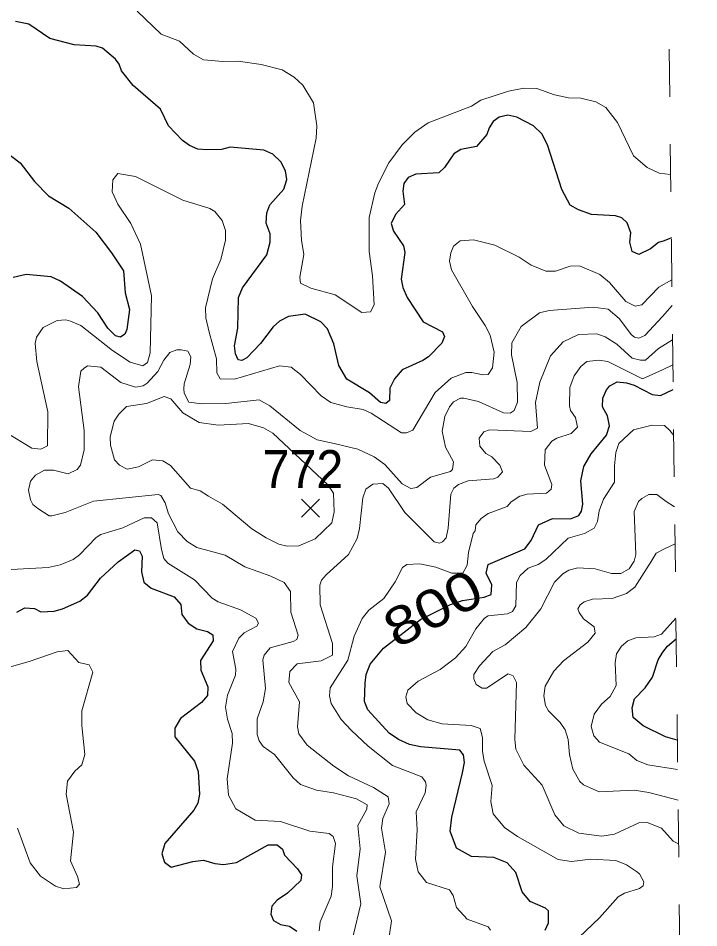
# Model space of a CAD drawing. Extents: x 294.2 to 320.3, y 7482.7 to 7510.7.
# Drawn here: x 318.87 to 320.301, y 7486.511 to 7488.425 of the extents above; entities that cross this region are included whole.
import ezdxf
from ezdxf.enums import TextEntityAlignment as Align

# ---------------------------------------------------------------- set-up
doc = ezdxf.new("R2010")
doc.units = 0
doc.header["$LTSCALE"] = 0.032
doc.linetypes.add('SHORT_DASHED', pattern=[2.7, 1.5, -1.2])
for name, color, linetype, lineweight in [('1', 7, 'Continuous', 25), ('2', 7, 'Continuous', 13), ('21', 7, 'Continuous', 25), ('22', 7, 'SHORT_DASHED', 13)]:
    doc.layers.add(name, color=color, linetype=linetype, lineweight=lineweight)
doc.layers.add('61', color=7, linetype='Continuous')

msp = doc.modelspace()

# ---------------------------------------------------------------- linework, layer by layer
at = {"layer": '1'}
for points in [[(318.9365, 7488.3825), (318.8921, 7488.4126), (318.8638, 7488.418)], [(319.0868, 7488.3142), (319.0823, 7488.3287), (319.0746, 7488.3394), (319.0469, 7488.3625), (319.0341, 7488.3663), (318.9875, 7488.369), (318.9365, 7488.3825)], [(320.2439, 7487.9633), (320.2287, 7487.9567), (320.2164, 7487.9531), (320.1998, 7487.9402), (320.1754, 7487.9279), (320.161, 7487.9343), (320.1565, 7487.9542), (320.1587, 7487.9736), (320.151, 7487.9945), (320.1399, 7488.0053), (320.1266, 7488.0091), (320.0755, 7488.0123), (320.0483, 7488.0219), (320.0311, 7488.0322), (320.0133, 7488.065), (319.9833, 7488.1586), (319.9711, 7488.1817), (319.9539, 7488.1989), (319.919, 7488.2172), (319.8996, 7488.221), (319.8813, 7488.2167), (319.8691, 7488.2076), (319.8602, 7488.1947), (319.8558, 7488.1807), (319.8342, 7488.1554), (319.8009, 7488.149), (319.7865, 7488.1398), (319.7665, 7488.1108), (319.7543, 7488.1001), (319.7066, 7488.0974), (319.6899, 7488.0904), (319.681, 7488.0775), (319.6788, 7488.0614), (319.6827, 7488.0334), (319.6633, 7488.0125), (319.6544, 7487.9936), (319.6594, 7487.9775), (319.6805, 7487.9463), (319.6833, 7487.9323), (319.6755, 7487.8764), (319.6788, 7487.8587), (319.6877, 7487.8377), (319.7215, 7487.7866), (319.7626, 7487.7651), (319.7665, 7487.7554), (319.7609, 7487.7414), (319.7326, 7487.7129), (319.721, 7487.7048), (319.6772, 7487.6855), (319.6611, 7487.6667), (319.6517, 7487.6468), (319.6511, 7487.621), (319.6433, 7487.6145), (319.6317, 7487.6167), (319.6089, 7487.6371), (319.5612, 7487.6656), (319.544, 7487.6946), (319.534, 7487.7398), (319.5202, 7487.7716), (319.5063, 7487.7866), (319.4736, 7487.8022), (319.4386, 7487.7974), (319.4198, 7487.7877), (319.4059, 7487.7759), (319.3793, 7487.7409), (319.351, 7487.7103), (319.3399, 7487.7049), (319.3322, 7487.7065), (319.3266, 7487.7189), (319.3249, 7487.7356), (319.3316, 7487.7732), (319.3332, 7487.8378), (319.3416, 7487.8582), (319.3925, 7487.9276), (319.3997, 7487.954), (319.3997, 7487.9717), (319.3913, 7487.9943), (319.393, 7488.0158), (319.3991, 7488.0325), (319.4285, 7488.0653), (319.4346, 7488.0857), (319.4318, 7488.104), (319.4224, 7488.1228), (319.4052, 7488.139), (319.3868, 7488.1476), (319.3157, 7488.1542), (319.2974, 7488.1488), (319.2663, 7488.1483), (319.248, 7488.1499), (319.2302, 7488.1574), (319.2153, 7488.1682), (319.1858, 7488.1988), (319.1689, 7488.2341), (319.1117, 7488.284), (319.0868, 7488.3142)], [(318.8084, 7488.1701), (318.8738, 7488.1212), (318.9038, 7488.0819), (318.9332, 7488.0517), (318.9765, 7488.0254), (319.0331, 7487.9749), (319.0664, 7487.9313), (319.0914, 7487.8936), (319.0947, 7487.8474), (319.1042, 7487.8125), (319.0981, 7487.77), (319.0942, 7487.7603), (319.0847, 7487.7539), (319.0742, 7487.7571), (319.0581, 7487.7732), (319.0376, 7487.8055), (319.0054, 7487.8399), (318.9588, 7487.8717), (318.9393, 7487.8813), (318.8866, 7487.8862), (318.8594, 7487.8798)], [(320.0991, 7487.6076), (320.0999, 7487.6257), (320.107, 7487.643), (320.1141, 7487.6516), (320.1298, 7487.6603), (320.1491, 7487.6579), (320.1656, 7487.6532)], [(320.1656, 7487.6532), (320.2033, 7487.6336), (320.2209, 7487.6311), (320.2476, 7487.6441)], [(319.9785, 7486.5061), (319.9856, 7486.5218), (319.9856, 7486.547), (319.9793, 7486.5525), (319.9471, 7486.5667), (319.93, 7486.5871), (319.9167, 7486.6276), (319.8987, 7486.648), (319.8703, 7486.659), (319.8234, 7486.6611), (319.7915, 7486.6789), (319.7787, 7486.7147), (319.7818, 7486.7441), (319.8041, 7486.8376), (319.8088, 7486.8588), (319.8064, 7486.8753), (319.7986, 7486.8848), (319.7164, 7486.8918), (319.6932, 7486.8973), (319.6696, 7486.9076), (319.65, 7486.9209), (319.6052, 7486.9697), (319.5981, 7486.9878), (319.5999, 7487.0263), (319.6019, 7487.0442), (319.6101, 7487.0659), (319.6382, 7487.0997), (319.7162, 7487.16), (319.7795, 7487.1915), (319.8047, 7487.2001), (319.8503, 7487.2072), (319.8644, 7487.2127), (319.866, 7487.2332), (319.8542, 7487.2575), (319.8581, 7487.2756), (319.9355, 7487.3086), (319.9489, 7487.3259), (319.9646, 7487.3589), (319.9937, 7487.3723), (320.0316, 7487.3717), (320.0494, 7487.3788), (320.0549, 7487.3882), (320.0573, 7487.4024), (320.0534, 7487.4519), (320.0597, 7487.4818), (320.0754, 7487.5085), (320.107, 7487.5478), (320.1133, 7487.5675), (320.1094, 7487.5887), (320.0991, 7487.6076)], [(319.0429, 7487.2472), (319.08, 7487.281), (319.115, 7487.3063), (319.125, 7487.3042), (319.1305, 7487.2934), (319.1289, 7487.2601), (319.1339, 7487.2386)], [(318.8671, 7487.1757), (318.8837, 7487.1843), (318.9042, 7487.1832), (318.9175, 7487.1762), (318.9452, 7487.1773), (318.963, 7487.1821), (318.9996, 7487.1983), (319.0157, 7487.2112), (319.0429, 7487.2472)], [(319.1339, 7487.2386), (319.1494, 7487.2257), (319.1982, 7487.2074), (319.2121, 7487.1913), (319.2137, 7487.1708), (319.2271, 7487.152), (319.2454, 7487.1407), (319.2681, 7487.1348), (319.2792, 7487.1278), (319.2798, 7487.1149), (319.2531, 7487.0735), (319.2542, 7487.0536), (319.2687, 7487.0181), (319.2681, 7487.0003), (319.2554, 7486.9853), (319.211, 7486.9514), (319.1994, 7486.9315), (319.1994, 7486.9132), (319.2404, 7486.8616), (319.2487, 7486.8401), (319.2515, 7486.7927), (319.2476, 7486.7734), (319.2393, 7486.7589), (319.1784, 7486.6888), (319.1723, 7486.6672), (319.1778, 7486.6495), (319.1917, 7486.6387), (319.2372, 7486.6511), (319.2593, 7486.6538), (319.2832, 7486.6463), (319.3015, 7486.6447), (319.3293, 7486.649), (319.3958, 7486.6861), (319.4147, 7486.6855), (319.4257, 7486.6764), (319.4302, 7486.664), (319.4574, 7486.635), (319.4657, 7486.6226), (319.4646, 7486.6108), (319.4363, 7486.5839), (319.4147, 7486.5694), (319.4036, 7486.557), (319.4009, 7486.5398), (319.407, 7486.5263), (319.4214, 7486.5183), (319.4403, 7486.5145), (319.4558, 7486.5043)], [(320.2563, 7486.9063), (320.2311, 7486.9134), (320.1847, 7486.9362), (320.1637, 7486.9535), (320.1612, 7486.974), (320.1662, 7486.9931), (320.1888, 7487.0165), (320.2038, 7487.0385), (320.216, 7487.0752), (320.226, 7487.0914), (320.2357, 7487.1038), (320.2538, 7487.1195)]]:
    msp.add_lwpolyline(points, dxfattribs=at)
at = {"layer": '2'}
for points in [[(319.1204, 7488.4399), (319.1702, 7488.392), (319.2092, 7488.3767), (319.2385, 7488.3499), (319.2596, 7488.3377), (319.3005, 7488.3339), (319.3325, 7488.3348), (319.3807, 7488.3282), (319.425, 7488.3167), (319.4505, 7488.3014), (319.4684, 7488.2841), (319.4907, 7488.2471), (319.4978, 7488.1985), (319.4965, 7488.173), (319.4671, 7488.03), (319.4633, 7487.9994), (319.4659, 7487.9585), (319.471, 7487.9279), (319.462, 7487.8806), (319.4639, 7487.8678), (319.4857, 7487.857), (319.5367, 7487.8429), (319.5929, 7487.8059), (319.6108, 7487.8072), (319.6184, 7487.8219), (319.6153, 7487.8832), (319.6082, 7487.9342), (319.6082, 7488.0058), (319.6197, 7488.0581), (319.628, 7488.0785), (319.6497, 7488.1207), (319.6778, 7488.159), (319.704, 7488.1852), (319.7321, 7488.2049), (319.8233, 7488.24), (319.8428, 7488.2525), (319.9014, 7488.2719), (319.9336, 7488.2781), (319.9607, 7488.2771), (319.9977, 7488.2643), (320.0271, 7488.2579), (320.0532, 7488.257), (320.0846, 7488.2496), (320.1056, 7488.2375), (320.1305, 7488.2056), (320.1643, 7488.136), (320.1931, 7488.1111)], [(320.1931, 7488.1111), (320.218, 7488.0992), (320.2423, 7488.0967)], [(320.2449, 7487.8746), (320.2171, 7487.8596), (320.1816, 7487.8218), (320.1675, 7487.8193), (320.1477, 7487.8295), (320.1139, 7487.8691), (320.0935, 7487.8857), (320.0507, 7487.9042), (320.0309, 7487.9035), (320.0003, 7487.8927), (319.9798, 7487.8927), (319.9492, 7487.9055), (319.9236, 7487.9221), (319.8726, 7487.9476), (319.8278, 7487.9591), (319.7998, 7487.9566), (319.7857, 7487.9457), (319.78, 7487.9317), (319.7774, 7487.9138), (319.7813, 7487.8959), (319.8253, 7487.8186), (319.8521, 7487.7785), (319.8623, 7487.758), (319.8707, 7487.7223), (319.8674, 7487.6897), (319.8585, 7487.6757), (319.847, 7487.675), (319.8241, 7487.6801), (319.8113, 7487.6795), (319.7806, 7487.668), (319.7468, 7487.6379), (319.7001, 7487.5582), (319.6868, 7487.5531), (319.6759, 7487.5531), (319.6121, 7487.5945), (319.5955, 7487.6016), (319.561, 7487.6073), (319.5278, 7487.6169), (319.5073, 7487.6309), (319.4639, 7487.6756), (319.4441, 7487.691), (319.4193, 7487.6935), (319.3248, 7487.6654), (319.2947, 7487.6667), (319.2877, 7487.6789), (319.2871, 7487.7082), (319.2718, 7487.7644), (319.2647, 7487.7951), (319.2641, 7487.8155), (319.2787, 7487.8768), (319.296, 7487.9176), (319.3056, 7487.9585), (319.3062, 7487.9789), (319.2986, 7487.9994), (319.2833, 7488.0185), (319.273, 7488.0249), (319.2162, 7488.0421), (319.1166, 7488.0919), (319.0796, 7488.0983), (319.0687, 7488.0849), (319.0675, 7488.06), (319.0796, 7488.0338), (319.1064, 7487.9936), (319.1268, 7487.9496), (319.1505, 7487.841), (319.1472, 7487.721), (319.1421, 7487.7006), (319.1319, 7487.6941), (319.1051, 7487.7012), (319.0681, 7487.7261), (319.0017, 7487.7784), (318.98, 7487.788), (318.9698, 7487.7906), (318.9519, 7487.7893), (318.9225, 7487.7746), (318.9084, 7487.7542), (318.9053, 7487.7408), (318.9091, 7487.7031), (318.9321, 7487.5971), (318.9314, 7487.5256), (318.9174, 7487.5186), (318.8982, 7487.5205), (318.8434, 7487.5543)], [(319.6185, 7487.502), (319.6408, 7487.486), (319.6776, 7487.4458), (319.6954, 7487.4358), (319.7086, 7487.4375), (319.7373, 7487.4597), (319.7792, 7487.4717), (319.7833, 7487.4756), (319.7856, 7487.4917), (319.7689, 7487.5229), (319.7614, 7487.5563), (319.7672, 7487.5869), (319.7768, 7487.6073), (319.7857, 7487.6182), (319.8004, 7487.6258), (319.8075, 7487.6258), (319.8381, 7487.6188), (319.8905, 7487.5952), (319.9045, 7487.5939), (319.9128, 7487.5996), (319.9198, 7487.6176), (319.9192, 7487.6584), (319.9077, 7487.7172), (319.9083, 7487.742), (319.9278, 7487.7765), (319.9663, 7487.8055), (319.987, 7487.8099), (320.0794, 7487.8175), (320.1107, 7487.8129), (320.1343, 7487.7931), (320.1598, 7487.7593), (320.1663, 7487.7541), (320.1752, 7487.7523), (320.188, 7487.7573), (320.2251, 7487.7978), (320.2456, 7487.8207)], [(320.2464, 7487.7488), (320.2167, 7487.7305), (320.1891, 7487.7057), (320.1788, 7487.7057), (320.161, 7487.7101), (320.1294, 7487.7391), (320.1047, 7487.7547), (320.087, 7487.761), (320.0485, 7487.7599), (320.0162, 7487.7446), (319.9894, 7487.7146), (319.967, 7487.6597), (319.9581, 7487.6163), (319.9619, 7487.5626), (319.9479, 7487.5556), (319.8611, 7487.5594), (319.8496, 7487.555), (319.8393, 7487.5416), (319.8406, 7487.525), (319.8534, 7487.5096), (319.8661, 7487.5026), (319.8828, 7487.4848), (319.8885, 7487.4707), (319.8789, 7487.4592), (319.87, 7487.456), (319.8164, 7487.4515), (319.796, 7487.4439), (319.7863, 7487.4362), (319.78, 7487.4234), (319.7742, 7487.352), (319.7698, 7487.3315), (319.7627, 7487.3232), (319.7557, 7487.3207), (319.7448, 7487.3232), (319.6829, 7487.3852), (319.6485, 7487.4362), (319.6369, 7487.4464), (319.6159, 7487.4451), (319.6012, 7487.4343), (319.5948, 7487.4158), (319.5878, 7487.3513), (319.5827, 7487.3302), (319.5648, 7487.297), (319.5176, 7487.2542), (319.508, 7487.2428), (319.5042, 7487.2319), (319.5048, 7487.1911), (319.531, 7487.1093), (319.531, 7487.085), (319.5074, 7487.0729), (319.4563, 7487.0665), (319.4409, 7487.0505), (319.439, 7487.0276), (319.4614, 7486.9867), (319.4575, 7486.9344), (319.4601, 7486.9197), (319.478, 7486.8954), (319.5335, 7486.8513), (319.5648, 7486.8309), (319.6172, 7486.8067), (319.6478, 7486.7869), (319.6504, 7486.7722), (319.637, 7486.7416), (319.6338, 7486.7211), (319.6421, 7486.6701), (319.6306, 7486.5973), (319.6554, 7486.5258), (319.6472, 7486.4734)], [(319.5744, 7486.4945), (319.5903, 7486.5615), (319.5821, 7486.6203), (319.589, 7486.6777), (319.5846, 7486.7268), (319.6031, 7486.7607), (319.6038, 7486.7697), (319.5814, 7486.7824), (319.5329, 7486.7952), (319.4972, 7486.8009), (319.4633, 7486.813), (319.448, 7486.8265), (319.409, 7486.8756), (319.3848, 7486.8928), (319.3765, 7486.905), (319.3726, 7486.9178), (319.3726, 7486.951), (319.3854, 7486.9867), (319.3899, 7487.0148), (319.3847, 7487.0749), (319.3873, 7487.0851), (319.4001, 7487.1003), (319.448, 7487.1138), (319.4562, 7487.1182), (319.4588, 7487.1272), (319.4435, 7487.1757), (319.4429, 7487.2191), (319.4295, 7487.2377), (319.4014, 7487.251), (319.3465, 7487.2709), (319.305, 7487.2957), (319.2456, 7487.3117), (319.2251, 7487.3238), (319.2053, 7487.3443), (319.1862, 7487.3826), (319.1792, 7487.4056), (319.1696, 7487.4209), (319.1645, 7487.4228), (319.0285, 7487.4088), (318.9685, 7487.3851), (318.9404, 7487.3781), (318.9346, 7487.3781), (318.911, 7487.3934), (318.9008, 7487.4017), (318.8957, 7487.412), (318.8918, 7487.4324), (318.8957, 7487.4509), (318.9065, 7487.4637), (318.9251, 7487.4739), (318.9442, 7487.4739), (318.9749, 7487.4662), (318.994, 7487.4758), (319.001, 7487.4847), (319.0087, 7487.5167), (319.0087, 7487.5575), (318.9965, 7487.6495), (319.0016, 7487.6827), (319.0087, 7487.689), (319.0157, 7487.6941), (319.0438, 7487.691), (319.086, 7487.659), (319.1166, 7487.6488), (319.1326, 7487.652), (319.1409, 7487.6571), (319.1632, 7487.682), (319.176, 7487.7057), (319.1888, 7487.7216), (319.2034, 7487.7273), (319.2124, 7487.7273), (319.2264, 7487.7248), (319.2328, 7487.7127), (319.2315, 7487.6967), (319.2187, 7487.6559), (319.2181, 7487.6456), (319.2187, 7487.636), (319.229, 7487.6175), (319.2558, 7487.6137), (319.3069, 7487.6144), (319.3765, 7487.622)], [(320.247, 7487.6961), (320.2253, 7487.6857), (320.1834, 7487.6667), (320.1099, 7487.7029), (320.0915, 7487.7054), (320.0663, 7487.7027), (320.0531, 7487.6926), (320.0392, 7487.6725), (320.0303, 7487.6482), (320.0296, 7487.6099), (320.0316, 7487.5997), (320.0424, 7487.585), (320.0462, 7487.5645), (320.0328, 7487.5511), (320.0028, 7487.5416), (319.992, 7487.5352), (319.9785, 7487.5167), (319.9766, 7487.4848), (319.9921, 7487.4444), (319.9909, 7487.4344), (319.9811, 7487.426), (319.9402, 7487.4236), (319.9253, 7487.4192), (319.9069, 7487.4075), (319.8983, 7487.398), (319.8585, 7487.3832), (319.8438, 7487.3724), (319.8323, 7487.359), (319.831, 7487.3468), (319.8272, 7487.3411), (319.817, 7487.3009), (319.8145, 7487.2741), (319.8049, 7487.2574), (319.7819, 7487.2574), (319.7486, 7487.2704), (319.7148, 7487.2771), (319.6872, 7487.2754), (319.678, 7487.2693), (319.6631, 7487.239), (319.639, 7487.2044), (319.6076, 7487.1795), (319.5936, 7487.1623), (319.5763, 7487.1247), (319.5635, 7487.0742), (319.5259, 7487.0161), (319.5246, 7486.9995), (319.5284, 7486.9829), (319.5489, 7486.9497), (319.5706, 7486.9261), (319.6057, 7486.8935), (319.6574, 7486.8526), (319.7192, 7486.8291), (319.7267, 7486.8185), (319.7278, 7486.8113), (319.7261, 7486.7951), (319.7072, 7486.755), (319.7088, 7486.7174), (319.7059, 7486.656), (319.711, 7486.6292), (319.7289, 7486.6068), (319.7768, 7486.5909), (319.7851, 7486.5793), (319.7921, 7486.5539), (319.8144, 7486.5295), (319.8585, 7486.513), (319.863, 7486.506)], [(319.3765, 7487.622), (319.3994, 7487.6099), (319.4627, 7487.5575), (319.499, 7487.5383), (319.5342, 7487.5307), (319.584, 7487.5186), (319.6185, 7487.502)], [(320.0354, 7486.4778), (320.0928, 7486.5321), (320.1318, 7486.5762), (320.1452, 7486.5839), (320.1765, 7486.5941), (320.1848, 7486.5998), (320.1861, 7486.6081), (320.1771, 7486.6247), (320.1707, 7486.6298), (320.1497, 7486.6439), (320.1267, 7486.6528), (320.0743, 7486.6554), (320.0335, 7486.6509), (320.0054, 7486.6547), (319.9204, 7486.7032), (319.893, 7486.7224), (319.8687, 7486.7511), (319.8643, 7486.7773), (319.8668, 7486.8105), (319.8502, 7486.8616), (319.8464, 7486.882), (319.8464, 7486.9114), (319.8413, 7486.9305), (319.8228, 7486.9369), (319.7615, 7486.9407), (319.7314, 7486.9491), (319.7072, 7486.9637), (319.6881, 7486.9835), (319.6855, 7486.997), (319.6893, 7487.011), (319.711, 7487.0302), (319.7577, 7487.0546), (319.7899, 7487.0791), (319.8117, 7487.1031), (319.8324, 7487.1404), (319.8508, 7487.1629), (319.8582, 7487.1674), (319.899, 7487.1719), (319.9099, 7487.1769), (319.9168, 7487.1891), (319.9179, 7487.2381), (319.9254, 7487.2529), (319.9426, 7487.2679), (319.9633, 7487.2757), (319.9799, 7487.2863), (320.0264, 7487.3308), (320.0614, 7487.3411), (320.0815, 7487.3522), (320.0884, 7487.3661), (320.0918, 7487.389), (320.1011, 7487.4132), (320.1241, 7487.449), (320.1241, 7487.4835), (320.1273, 7487.5116), (320.133, 7487.53), (320.1644, 7487.5594), (320.2033, 7487.569)], [(320.2033, 7487.569), (320.2294, 7487.5684), (320.2406, 7487.5577), (320.2488, 7487.5474)], [(320.2505, 7487.3972), (320.2332, 7487.4085), (320.2135, 7487.4227), (320.1962, 7487.4233), (320.1819, 7487.4144), (320.175, 7487.4082), (320.1658, 7487.3876), (320.1688, 7487.297), (320.1656, 7487.283), (320.1548, 7487.2664), (320.1375, 7487.2568), (320.1178, 7487.2568), (320.0833, 7487.2663), (320.0469, 7487.2689), (320.0284, 7487.2638), (320.0156, 7487.2561), (319.9981, 7487.2387), (319.9694, 7487.1824), (319.9379, 7487.1431), (319.8942, 7487.1064), (319.8684, 7487.0925), (319.84, 7487.0627), (319.8285, 7487.0442), (319.8285, 7487.0353), (319.833, 7487.0231), (319.8458, 7487.0155), (319.8547, 7487.0155), (319.9007, 7487.0454), (319.9109, 7487.0416), (319.9179, 7487.0276), (319.9147, 7486.9076), (319.9166, 7486.8871), (319.9332, 7486.8533), (319.9721, 7486.8111), (319.999, 7486.7492), (320.0175, 7486.7256), (320.0488, 7486.7103), (320.0973, 7486.7039), (320.1241, 7486.7083), (320.1752, 7486.732), (320.1931, 7486.7326), (320.2231, 7486.7211), (320.2473, 7486.6936), (320.2589, 7486.6879)], [(318.8421, 7487.2645), (318.9327, 7487.2696), (318.9583, 7487.2753), (318.9851, 7487.2862), (318.9991, 7487.2964), (319.0336, 7487.3328), (319.0438, 7487.3391), (319.0898, 7487.3526), (319.1345, 7487.3736), (319.1504, 7487.3736), (319.1619, 7487.3634), (319.1709, 7487.3073), (319.176, 7487.2887), (319.1843, 7487.2785), (319.2405, 7487.2434), (319.2781, 7487.2051), (319.2903, 7487.1974), (319.3375, 7487.1802), (319.3694, 7487.1629), (319.3752, 7487.1521), (319.372, 7487.1457), (319.3452, 7487.1317), (319.3337, 7487.1208), (319.3209, 7487.0927), (319.3273, 7487.0557), (319.3267, 7487.0429), (319.3101, 7487.0008), (319.3062, 7486.9752), (319.3101, 7486.9503), (319.3196, 7486.9203), (319.3203, 7486.8999), (319.3094, 7486.8246), (319.3119, 7486.7901), (319.3279, 7486.7613), (319.3682, 7486.7377), (319.4218, 7486.7351), (319.4831, 7486.7147), (319.524, 7486.7096), (319.5322, 7486.7032), (319.5374, 7486.6885), (319.531, 7486.6394), (319.531, 7486.5985), (319.5284, 7486.5781), (319.5048, 7486.5238), (319.5029, 7486.5047)], [(320.2578, 7486.7795), (320.1964, 7486.7961), (320.1654, 7486.8011), (320.0922, 7486.7971), (320.059, 7486.8124), (320.0513, 7486.8194), (320.0367, 7486.845), (320.0296, 7486.8756), (320.027, 7486.9076), (320.0201, 7486.928), (320.0098, 7486.9433), (319.9856, 7486.9676), (319.9792, 7486.9791), (319.9754, 7486.9995), (319.9785, 7487.0199), (319.9964, 7487.0512), (320.0168, 7487.0729), (320.0684, 7487.1126), (320.0834, 7487.131), (320.0811, 7487.1443), (320.0593, 7487.1616), (320.0495, 7487.175), (320.0472, 7487.1822), (320.0518, 7487.1906), (320.0604, 7487.197), (320.0782, 7487.2026), (320.1195, 7487.2042), (320.1494, 7487.2148), (320.1672, 7487.2279), (320.2012, 7487.282), (320.2116, 7487.2998), (320.2308, 7487.3096), (320.2515, 7487.3191)], [(320.2533, 7487.1626), (320.2228, 7487.129), (320.2076, 7487.1237), (320.1691, 7487.1215), (320.1519, 7487.1148), (320.1386, 7487.1036), (320.1283, 7487.0875), (320.1254, 7487.0686), (320.1277, 7487.0209), (320.1151, 7486.9981), (320.0967, 7486.982), (320.0812, 7486.9608), (320.0749, 7486.9352), (320.0806, 7486.9149), (320.0927, 7486.9021), (320.1541, 7486.8776), (320.1713, 7486.8631), (320.1943, 7486.8545), (320.257, 7486.8444)], [(318.8682, 7486.7211), (318.8951, 7486.6477), (318.9168, 7486.6202), (318.9481, 7486.5992), (318.9659, 7486.5934), (318.9921, 7486.5959), (318.9985, 7486.603), (318.9947, 7486.619), (318.9799, 7486.6522), (318.9863, 7486.7122), (318.971, 7486.7926), (318.9736, 7486.8195), (318.9889, 7486.8411), (319.0036, 7486.8545), (319.01, 7486.8756), (319.0036, 7486.9369), (319.0036, 7486.9676), (319.0266, 7487.0493), (319.0189, 7487.0646), (318.9972, 7487.0697), (318.9742, 7487.0946), (318.9519, 7487.0921), (318.8932, 7487.0717), (318.8255, 7487.0525)]]:
    msp.add_lwpolyline(points, dxfattribs=at)
msp.add_lwpolyline([(319.2704, 7487.4196), (319.2526, 7487.4305), (319.2321, 7487.4362), (319.1899, 7487.4844), (319.1741, 7487.4942), (319.1524, 7487.4962), (319.123, 7487.4816), (319.0993, 7487.4764), (319.0827, 7487.4847), (319.0726, 7487.4962), (319.0642, 7487.5269), (319.0636, 7487.5441), (319.0719, 7487.5773), (319.0815, 7487.592), (319.0975, 7487.608), (319.1396, 7487.6144), (319.1766, 7487.629), (319.1907, 7487.6246), (319.2162, 7487.5952), (319.2507, 7487.5747), (319.2908, 7487.5692), (319.3541, 7487.5722), (319.3861, 7487.5633), (319.4052, 7487.5524), (319.5209, 7487.4431), (319.5329, 7487.4257), (319.5348, 7487.3864), (319.5297, 7487.3634), (319.4946, 7487.3296), (319.4601, 7487.3149), (319.4359, 7487.3143), (319.418, 7487.3187), (319.3911, 7487.3315), (319.3611, 7487.3506), (319.2998, 7487.4024)], close=True, dxfattribs=at)
at = {"layer": '21'}
for p, q in [((319.4658, 7487.4129), (319.5033, 7487.3754)), ((319.5033, 7487.4129), (319.4658, 7487.3754))]:
    msp.add_line(p, q, dxfattribs=at)
at = {"layer": '22'}
msp.add_line((320.3015, 7483.0604), (319.9762, 7510.7437), dxfattribs=at)

# ---------------------------------------------------------------- texts
at = {"layer": '61', "width": 0.95}
msp.add_text('772', height=0.08, dxfattribs=at).set_placement((319.4688, 7487.4364), align=Align.CENTER)
at = {"layer": '61', "width": 1.2}
msp.add_text('800', height=0.08, rotation=27.905, dxfattribs=at).set_placement((319.7609, 7487.148), align=Align.CENTER)

doc.saveas('drawing.dxf')
